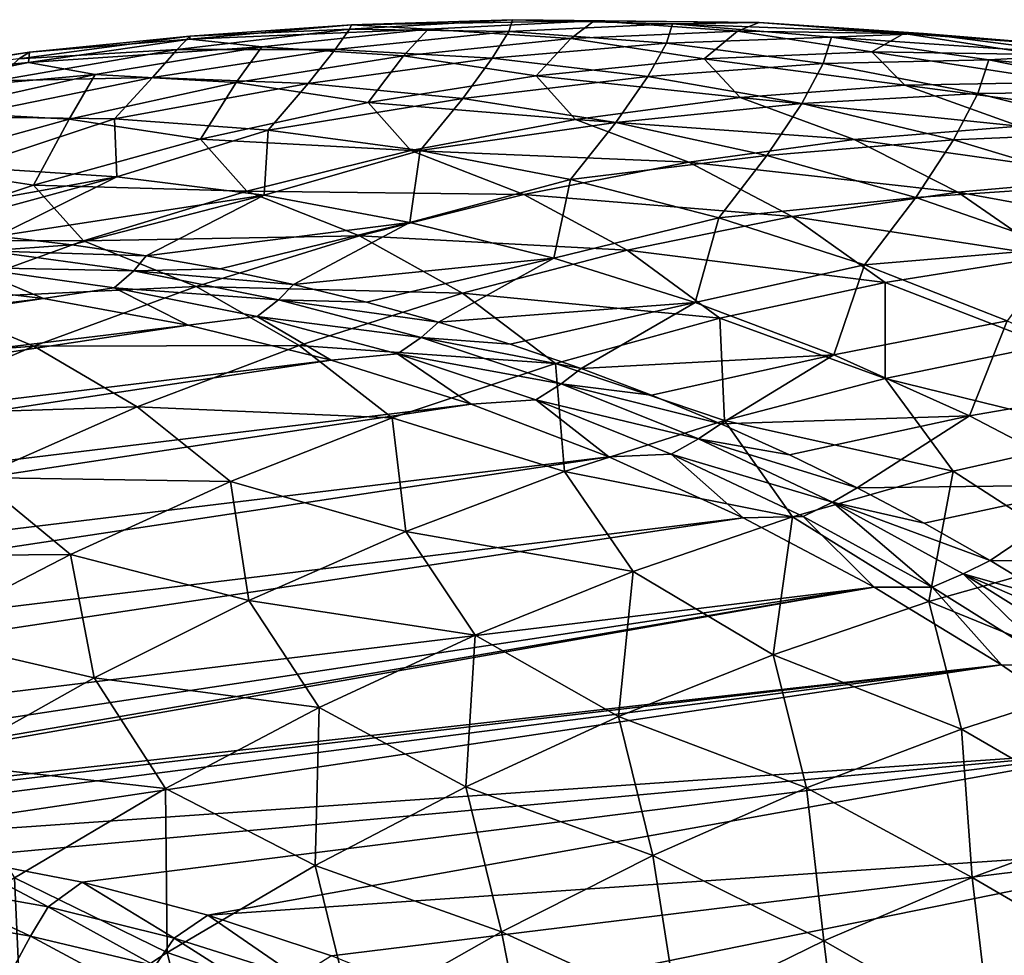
# Model space of a CAD drawing. Header units: metres. Extents: x -46 to 104, y -30 to 30.
# Tile 666 of 681: x 86.59 to 90.47, y 14.94 to 18.63. Entities that reach past the tile are written whole.
import ezdxf

# ---------------------------------------------------------------- set-up
doc = ezdxf.new("R2010")
doc.units = ezdxf.units.M
doc.layers.add('solid_26_000_502_XXX', color=7, linetype='CONTINUOUS')

msp = doc.modelspace()

# ---------------------------------------------------------------- linework, layer by layer
at = {"layer": 'solid_26_000_502_XXX'}
for points in [[(87.25618, 18.56216, 287.676331), (87.257065, 18.551067, 288.754547), (87.89389, 18.607315, 288.311218)], [(87.886765, 18.589348, 287.23175), (87.25618, 18.56216, 287.676331), (87.89389, 18.607315, 288.311218)], [(87.89389, 18.607315, 288.311218), (87.257065, 18.551067, 288.754547), (88.196358, 18.590353, 289.181732)], [(87.886765, 18.589348, 287.23175), (87.89389, 18.607315, 288.311218), (88.528847, 18.627243, 287.862122)], [(88.514366, 18.580343, 286.782257), (87.886765, 18.589348, 287.23175), (88.528847, 18.627243, 287.862122)], [(88.528847, 18.627243, 287.862122), (87.89389, 18.607315, 288.311218), (88.851151, 18.622549, 288.720886)], [(87.89389, 18.607315, 288.311218), (88.196358, 18.590353, 289.181732), (88.851151, 18.622549, 288.720886)], [(88.851151, 18.622549, 288.720886), (88.196358, 18.590353, 289.181732), (88.759216, 18.552425, 289.868866)], [(88.514366, 18.580343, 286.782257), (88.528847, 18.627243, 287.862122), (89.160507, 18.610807, 287.408264)], [(89.137566, 18.535164, 286.328827), (88.514366, 18.580343, 286.782257), (89.160507, 18.610807, 287.408264)], [(88.528847, 18.627243, 287.862122), (88.851151, 18.622549, 288.720886), (89.502945, 18.616486, 288.2547)], [(89.160507, 18.610807, 287.408264), (88.528847, 18.627243, 287.862122), (89.502945, 18.616486, 288.2547)], [(88.851151, 18.622549, 288.720886), (88.759216, 18.552425, 289.868866), (89.417473, 18.581678, 289.404968)], [(89.502945, 18.616486, 288.2547), (88.851151, 18.622549, 288.720886), (89.417473, 18.581678, 289.404968)], [(89.137566, 18.535164, 286.328827), (89.160507, 18.610807, 287.408264), (89.787476, 18.558043, 286.950653)], [(89.160507, 18.610807, 287.408264), (89.502945, 18.616486, 288.2547), (90.150192, 18.572176, 287.784271)], [(89.787476, 18.558043, 286.950653), (89.160507, 18.610807, 287.408264), (90.150192, 18.572176, 287.784271)], [(89.502945, 18.616486, 288.2547), (89.417473, 18.581678, 289.404968), (90.072578, 18.57247, 288.935791)], [(90.150192, 18.572176, 287.784271), (89.502945, 18.616486, 288.2547), (90.072578, 18.57247, 288.935791)], [(87.207268, 18.509594, 286.630676), (87.25618, 18.56216, 287.676331), (87.886765, 18.589348, 287.23175)], [(87.830452, 18.510315, 286.186218), (87.207268, 18.509594, 286.630676), (87.886765, 18.589348, 287.23175)], [(87.257065, 18.551067, 288.754547), (87.540077, 18.51997, 289.6362), (88.196358, 18.590353, 289.181732)], [(88.196358, 18.590353, 289.181732), (87.540077, 18.51997, 289.6362), (88.099342, 18.484776, 290.326447)], [(87.830452, 18.510315, 286.186218), (87.886765, 18.589348, 287.23175), (88.514366, 18.580343, 286.782257)], [(88.449631, 18.474989, 285.737579), (87.830452, 18.510315, 286.186218), (88.514366, 18.580343, 286.782257)], [(88.196358, 18.590353, 289.181732), (88.099342, 18.484776, 290.326447), (88.759216, 18.552425, 289.868866)], [(88.449631, 18.474989, 285.737579), (88.514366, 18.580343, 286.782257), (89.137566, 18.535164, 286.328827)], [(89.417473, 18.581678, 289.404968), (88.759216, 18.552425, 289.868866), (89.285927, 18.472534, 290.577911)], [(89.417473, 18.581678, 289.404968), (89.285927, 18.472534, 290.577911), (89.94706, 18.500917, 290.111786)], [(90.072578, 18.57247, 288.935791), (89.417473, 18.581678, 289.404968), (89.94706, 18.500917, 290.111786)], [(89.787476, 18.558043, 286.950653), (90.150192, 18.572176, 287.784271), (90.791405, 18.489723, 287.31073)], [(90.072578, 18.57247, 288.935791), (89.94706, 18.500917, 290.111786), (90.60498, 18.490627, 289.640411)], [(90.723, 18.524818, 288.462463), (90.072578, 18.57247, 288.935791), (90.60498, 18.490627, 289.640411)], [(90.150192, 18.572176, 287.784271), (90.072578, 18.57247, 288.935791), (90.723, 18.524818, 288.462463)], [(90.791405, 18.489723, 287.31073), (90.150192, 18.572176, 287.784271), (90.723, 18.524818, 288.462463)], [(86.581497, 18.472828, 287.069946), (86.624031, 18.49884, 288.11496), (87.25618, 18.56216, 287.676331)], [(87.207268, 18.509594, 286.630676), (86.581497, 18.472828, 287.069946), (87.25618, 18.56216, 287.676331)], [(87.257065, 18.551067, 288.754547), (86.619804, 18.458624, 289.191132), (87.540077, 18.51997, 289.6362)], [(86.624031, 18.49884, 288.11496), (86.619804, 18.458624, 289.191132), (87.257065, 18.551067, 288.754547)], [(87.25618, 18.56216, 287.676331), (86.624031, 18.49884, 288.11496), (87.257065, 18.551067, 288.754547)], [(88.759216, 18.552425, 289.868866), (88.099342, 18.484776, 290.326447), (88.623131, 18.405546, 291.037689)], [(89.063393, 18.403698, 285.285797), (88.449631, 18.474989, 285.737579), (89.137566, 18.535164, 286.328827)], [(88.759216, 18.552425, 289.868866), (88.623131, 18.405546, 291.037689), (89.285927, 18.472534, 290.577911)], [(89.063393, 18.403698, 285.285797), (89.137566, 18.535164, 286.328827), (89.754959, 18.453915, 285.872498)], [(89.754959, 18.453915, 285.872498), (89.137566, 18.535164, 286.328827), (89.787476, 18.558043, 286.950653)], [(89.754959, 18.453915, 285.872498), (89.787476, 18.558043, 286.950653), (90.408333, 18.469069, 286.490356)], [(90.408333, 18.469069, 286.490356), (89.787476, 18.558043, 286.950653), (90.791405, 18.489723, 287.31073)], [(85.954552, 18.400103, 287.503021), (85.991745, 18.39953, 288.546661), (86.624031, 18.49884, 288.11496)], [(86.581497, 18.472828, 287.069946), (85.954552, 18.400103, 287.503021), (86.624031, 18.49884, 288.11496)], [(86.624031, 18.49884, 288.11496), (85.991745, 18.39953, 288.546661), (86.619804, 18.458624, 289.191132)], [(86.490639, 18.386148, 286.060364), (86.581497, 18.472828, 287.069946), (87.207268, 18.509594, 286.630676)], [(87.109047, 18.399004, 285.621704), (86.490639, 18.386148, 286.060364), (87.207268, 18.509594, 286.630676)], [(86.619804, 18.458624, 289.191132), (86.88385, 18.411566, 290.083221), (87.540077, 18.51997, 289.6362)], [(87.540077, 18.51997, 289.6362), (86.88385, 18.411566, 290.083221), (87.439407, 18.378891, 290.776581)], [(87.109047, 18.399004, 285.621704), (87.207268, 18.509594, 286.630676), (87.830452, 18.510315, 286.186218)], [(87.72393, 18.375912, 285.178528), (87.109047, 18.399004, 285.621704), (87.830452, 18.510315, 286.186218)], [(87.540077, 18.51997, 289.6362), (87.439407, 18.378891, 290.776581), (88.099342, 18.484776, 290.326447)], [(87.72393, 18.375912, 285.178528), (87.830452, 18.510315, 286.186218), (88.449631, 18.474989, 285.737579)], [(89.94706, 18.500917, 290.111786), (89.285927, 18.472534, 290.577911), (90.077454, 18.369276, 291.095612)], [(89.94706, 18.500917, 290.111786), (90.077454, 18.369276, 291.095612), (90.724609, 18.381346, 290.636261)], [(90.60498, 18.490627, 289.640411), (89.94706, 18.500917, 290.111786), (90.724609, 18.381346, 290.636261)], [(90.408333, 18.469069, 286.490356), (90.791405, 18.489723, 287.31073), (91.425064, 18.36932, 286.835144)], [(86.619804, 18.458624, 289.191132), (85.983536, 18.330194, 289.619995), (86.88385, 18.411566, 290.083221)], [(85.991745, 18.39953, 288.546661), (85.983536, 18.330194, 289.619995), (86.619804, 18.458624, 289.191132)], [(88.099342, 18.484776, 290.326447), (87.439407, 18.378891, 290.776581), (87.960236, 18.300108, 291.490051)], [(88.33387, 18.316923, 284.731842), (87.72393, 18.375912, 285.178528), (88.449631, 18.474989, 285.737579)], [(88.099342, 18.484776, 290.326447), (87.960236, 18.300108, 291.490051), (88.623131, 18.405546, 291.037689)], [(88.33387, 18.316923, 284.731842), (88.449631, 18.474989, 285.737579), (89.063393, 18.403698, 285.285797)], [(89.285927, 18.472534, 290.577911), (88.623131, 18.405546, 291.037689), (89.42807, 18.320093, 291.549316)], [(89.670349, 18.296604, 284.831879), (89.063393, 18.403698, 285.285797), (89.754959, 18.453915, 285.872498)], [(89.285927, 18.472534, 290.577911), (89.42807, 18.320093, 291.549316), (90.077454, 18.369276, 291.095612)], [(89.670349, 18.296604, 284.831879), (89.754959, 18.453915, 285.872498), (90.365166, 18.336779, 285.414307)], [(90.365166, 18.336779, 285.414307), (89.754959, 18.453915, 285.872498), (90.408333, 18.469069, 286.490356)], [(90.365166, 18.336779, 285.414307), (90.408333, 18.469069, 286.490356), (91.02169, 18.344084, 286.028381)], [(91.02169, 18.344084, 286.028381), (90.408333, 18.469069, 286.490356), (91.425064, 18.36932, 286.835144)], [(85.983536, 18.330194, 289.619995), (86.229218, 18.265396, 290.521698), (86.88385, 18.411566, 290.083221)], [(86.88385, 18.411566, 290.083221), (86.229218, 18.265396, 290.521698), (86.780937, 18.235016, 291.218262)], [(86.88385, 18.411566, 290.083221), (86.780937, 18.235016, 291.218262), (87.439407, 18.378891, 290.776581)], [(86.348846, 18.24411, 285.091248), (86.490639, 18.386148, 286.060364), (87.109047, 18.399004, 285.621704)], [(86.959213, 18.235857, 284.654175), (86.348846, 18.24411, 285.091248), (87.109047, 18.399004, 285.621704)], [(87.439407, 18.378891, 290.776581), (86.780937, 18.235016, 291.218262), (87.298775, 18.156467, 291.933899)], [(86.959213, 18.235857, 284.654175), (87.109047, 18.399004, 285.621704), (87.72393, 18.375912, 285.178528)], [(87.565231, 18.19173, 284.213226), (86.959213, 18.235857, 284.654175), (87.72393, 18.375912, 285.178528)], [(87.439407, 18.378891, 290.776581), (87.298775, 18.156467, 291.933899), (87.960236, 18.300108, 291.490051)], [(87.565231, 18.19173, 284.213226), (87.72393, 18.375912, 285.178528), (88.33387, 18.316923, 284.731842)], [(88.623131, 18.405546, 291.037689), (87.960236, 18.300108, 291.490051), (88.777908, 18.233906, 291.996307)], [(88.937477, 18.222174, 284.282715), (88.33387, 18.316923, 284.731842), (89.063393, 18.403698, 285.285797)], [(88.623131, 18.405546, 291.037689), (88.777908, 18.233906, 291.996307), (89.42807, 18.320093, 291.549316)], [(88.937477, 18.222174, 284.282715), (89.063393, 18.403698, 285.285797), (89.670349, 18.296604, 284.831879)], [(90.724609, 18.381346, 290.636261), (90.077454, 18.369276, 291.095612), (91.177155, 18.222881, 291.38501)], [(90.077454, 18.369276, 291.095612), (89.42807, 18.320093, 291.549316), (90.528206, 18.207605, 291.845001)], [(90.269104, 18.15395, 284.376862), (89.670349, 18.296604, 284.831879), (90.365166, 18.336779, 285.414307)], [(90.077454, 18.369276, 291.095612), (90.528206, 18.207605, 291.845001), (91.177155, 18.222881, 291.38501)], [(90.269104, 18.15395, 284.376862), (90.365166, 18.336779, 285.414307), (90.966797, 18.184017, 284.955261)], [(90.966797, 18.184017, 284.955261), (90.365166, 18.336779, 285.414307), (91.02169, 18.344084, 286.028381)], [(87.960236, 18.300108, 291.490051), (87.298775, 18.156467, 291.933899), (88.128448, 18.110907, 292.435638)], [(88.165466, 18.111834, 283.769409), (87.565231, 18.19173, 284.213226), (88.33387, 18.316923, 284.731842)], [(87.960236, 18.300108, 291.490051), (88.128448, 18.110907, 292.435638), (88.777908, 18.233906, 291.996307)], [(88.165466, 18.111834, 283.769409), (88.33387, 18.316923, 284.731842), (88.937477, 18.222174, 284.282715)], [(89.42807, 18.320093, 291.549316), (88.777908, 18.233906, 291.996307), (89.877136, 18.154997, 292.299225)], [(89.533348, 18.091883, 283.832184), (88.937477, 18.222174, 284.282715), (89.670349, 18.296604, 284.831879)], [(89.42807, 18.320093, 291.549316), (89.877136, 18.154997, 292.299225), (90.528206, 18.207605, 291.845001)], [(89.533348, 18.091883, 283.832184), (89.670349, 18.296604, 284.831879), (90.269104, 18.15395, 284.376862)], [(86.229218, 18.265396, 290.521698), (86.125473, 18.053486, 291.650452), (86.780937, 18.235016, 291.218262)], [(86.780937, 18.235016, 291.218262), (86.125473, 18.053486, 291.650452), (86.640305, 17.974962, 292.368225)], [(86.381447, 18.046177, 284.003754), (86.348846, 18.24411, 285.091248), (86.959213, 18.235857, 284.654175)], [(86.96846, 18.007502, 283.577423), (86.381447, 18.046177, 284.003754), (86.959213, 18.235857, 284.654175)], [(86.780937, 18.235016, 291.218262), (86.640305, 17.974962, 292.368225), (87.298775, 18.156467, 291.933899)], [(86.96846, 18.007502, 283.577423), (86.959213, 18.235857, 284.654175), (87.565231, 18.19173, 284.213226)], [(88.777908, 18.233906, 291.996307), (88.128448, 18.110907, 292.435638), (89.225426, 18.065178, 292.746643)], [(88.758522, 17.996357, 283.323761), (88.165466, 18.111834, 283.769409), (88.937477, 18.222174, 284.282715)], [(88.758522, 17.996357, 283.323761), (88.937477, 18.222174, 284.282715), (89.533348, 18.091883, 283.832184)], [(88.777908, 18.233906, 291.996307), (89.225426, 18.065178, 292.746643), (89.877136, 18.154997, 292.299225)], [(87.55011, 17.934593, 283.148224), (86.96846, 18.007502, 283.577423), (87.565231, 18.19173, 284.213226)], [(87.55011, 17.934593, 283.148224), (87.565231, 18.19173, 284.213226), (88.165466, 18.111834, 283.769409)], [(90.528206, 18.207605, 291.845001), (89.877136, 18.154997, 292.299225), (90.938004, 18.004959, 292.613434)], [(90.858307, 17.976061, 283.921783), (90.269104, 18.15395, 284.376862), (90.966797, 18.184017, 284.955261)], [(87.298775, 18.156467, 291.933899), (86.640305, 17.974962, 292.368225), (87.481125, 17.951374, 292.866333)], [(87.298775, 18.156467, 291.933899), (87.481125, 17.951374, 292.866333), (88.128448, 18.110907, 292.435638)], [(89.877136, 18.154997, 292.299225), (89.225426, 18.065178, 292.746643), (90.285812, 17.946753, 293.067352)], [(90.12011, 17.926352, 283.381256), (89.533348, 18.091883, 283.832184), (90.269104, 18.15395, 284.376862)], [(89.877136, 18.154997, 292.299225), (90.285812, 17.946753, 293.067352), (90.938004, 18.004959, 292.613434)], [(90.12011, 17.926352, 283.381256), (90.269104, 18.15395, 284.376862), (90.858307, 17.976061, 283.921783)], [(88.128448, 18.110907, 292.435638), (87.481125, 17.951374, 292.866333), (88.574554, 17.938349, 293.186218)], [(88.125069, 17.82762, 282.717163), (87.55011, 17.934593, 283.148224), (88.165466, 18.111834, 283.769409)], [(88.125069, 17.82762, 282.717163), (88.165466, 18.111834, 283.769409), (88.758522, 17.996357, 283.323761)], [(88.128448, 18.110907, 292.435638), (88.574554, 17.938349, 293.186218), (89.225426, 18.065178, 292.746643)], [(89.225426, 18.065178, 292.746643), (88.574554, 17.938349, 293.186218), (89.633202, 17.851118, 293.514282)], [(89.343002, 17.845566, 282.87735), (88.758522, 17.996357, 283.323761), (89.533348, 18.091883, 283.832184)], [(89.225426, 18.065178, 292.746643), (89.633202, 17.851118, 293.514282), (90.285812, 17.946753, 293.067352)], [(89.343002, 17.845566, 282.87735), (89.533348, 18.091883, 283.832184), (90.12011, 17.926352, 283.381256)], [(85.902901, 17.814896, 283.294403), (86.381447, 18.046177, 284.003754), (86.96846, 18.007502, 283.577423)], [(86.125473, 18.053486, 291.650452), (85.986366, 17.756016, 292.792023), (86.640305, 17.974962, 292.368225)], [(86.200462, 17.798685, 283.078949), (85.902901, 17.814896, 283.294403), (86.96846, 18.007502, 283.577423)], [(86.496773, 17.773479, 282.86264), (86.200462, 17.798685, 283.078949), (86.96846, 18.007502, 283.577423)], [(86.496773, 17.773479, 282.86264), (86.96846, 18.007502, 283.577423), (87.55011, 17.934593, 283.148224)], [(88.692017, 17.686825, 282.285187), (88.125069, 17.82762, 282.717163), (88.758522, 17.996357, 283.323761)], [(88.692017, 17.686825, 282.285187), (88.758522, 17.996357, 283.323761), (89.343002, 17.845566, 282.87735)], [(90.938004, 18.004959, 292.613434), (90.285812, 17.946753, 293.067352), (91.304588, 17.760683, 293.400208)], [(86.640305, 17.974962, 292.368225), (85.986366, 17.756016, 292.792023), (86.83741, 17.755665, 293.287354)], [(86.640305, 17.974962, 292.368225), (86.83741, 17.755665, 293.287354), (87.481125, 17.951374, 292.866333)], [(87.481125, 17.951374, 292.866333), (86.83741, 17.755665, 293.287354), (87.92598, 17.774799, 293.617004)], [(87.481125, 17.951374, 292.866333), (87.92598, 17.774799, 293.617004), (88.574554, 17.938349, 293.186218)], [(90.285812, 17.946753, 293.067352), (89.633202, 17.851118, 293.514282), (90.65181, 17.694565, 293.853027)], [(90.696411, 17.725962, 282.931), (90.12011, 17.926352, 283.381256), (90.858307, 17.976061, 283.921783)], [(90.285812, 17.946753, 293.067352), (90.65181, 17.694565, 293.853027), (91.304588, 17.760683, 293.400208)], [(86.791649, 17.73929, 282.645599), (86.496773, 17.773479, 282.86264), (87.55011, 17.934593, 283.148224)], [(87.0849, 17.696142, 282.427948), (86.791649, 17.73929, 282.645599), (87.55011, 17.934593, 283.148224)], [(87.0849, 17.696142, 282.427948), (87.55011, 17.934593, 283.148224), (88.125069, 17.82762, 282.717163)], [(88.574554, 17.938349, 293.186218), (87.92598, 17.774799, 293.617004), (88.981659, 17.718277, 293.953186)], [(88.574554, 17.938349, 293.186218), (88.981659, 17.718277, 293.953186), (89.633202, 17.851118, 293.514282)], [(89.917534, 17.659819, 282.431183), (89.343002, 17.845566, 282.87735), (90.12011, 17.926352, 283.381256)], [(89.917534, 17.659819, 282.431183), (90.12011, 17.926352, 283.381256), (90.696411, 17.725962, 282.931)], [(87.376358, 17.64406, 282.209869), (87.0849, 17.696142, 282.427948), (88.125069, 17.82762, 282.717163)], [(87.66584, 17.583076, 281.991425), (87.376358, 17.64406, 282.209869), (88.125069, 17.82762, 282.717163)], [(87.66584, 17.583076, 281.991425), (88.125069, 17.82762, 282.717163), (88.692017, 17.686825, 282.285187)], [(89.249657, 17.512533, 281.853333), (88.692017, 17.686825, 282.285187), (89.343002, 17.845566, 282.87735)], [(89.633202, 17.851118, 293.514282), (88.981659, 17.718277, 293.953186), (89.998924, 17.590797, 294.298553)], [(89.249657, 17.512533, 281.853333), (89.343002, 17.845566, 282.87735), (89.917534, 17.659819, 282.431183)], [(89.633202, 17.851118, 293.514282), (89.998924, 17.590797, 294.298553), (90.65181, 17.694565, 293.853027)], [(85.986366, 17.756016, 292.792023), (86.19873, 17.52422, 293.697815), (86.83741, 17.755665, 293.287354)], [(86.83741, 17.755665, 293.287354), (86.19873, 17.52422, 293.697815), (87.281174, 17.5749, 294.037994)], [(86.456947, 17.715485, 282.69519), (86.496773, 17.773479, 282.86264), (86.791649, 17.73929, 282.645599)], [(86.83741, 17.755665, 293.287354), (87.281174, 17.5749, 294.037994), (87.92598, 17.774799, 293.617004)], [(87.92598, 17.774799, 293.617004), (87.281174, 17.5749, 294.037994), (88.332672, 17.548532, 294.383026)], [(87.92598, 17.774799, 293.617004), (88.332672, 17.548532, 294.383026), (88.981659, 17.718277, 293.953186)], [(86.388824, 17.649866, 282.552826), (86.456947, 17.715485, 282.69519), (87.035172, 17.636122, 282.267151)], [(86.456947, 17.715485, 282.69519), (86.791649, 17.73929, 282.645599), (87.0849, 17.696142, 282.427948)], [(87.035172, 17.636122, 282.267151), (86.456947, 17.715485, 282.69519), (87.0849, 17.696142, 282.427948)], [(88.981659, 17.718277, 293.953186), (88.332672, 17.548532, 294.383026), (89.34745, 17.449617, 294.735779)], [(88.981659, 17.718277, 293.953186), (89.34745, 17.449617, 294.735779), (89.998924, 17.590797, 294.298553)], [(90.480789, 17.439548, 281.986359), (89.917534, 17.659819, 282.431183), (90.696411, 17.725962, 282.931)], [(87.035172, 17.636122, 282.267151), (87.0849, 17.696142, 282.427948), (87.376358, 17.64406, 282.209869)], [(87.953163, 17.513229, 281.772797), (87.66584, 17.583076, 281.991425), (88.692017, 17.686825, 282.285187)], [(88.238152, 17.434561, 281.554138), (87.953163, 17.513229, 281.772797), (88.692017, 17.686825, 282.285187)], [(88.238152, 17.434561, 281.554138), (88.692017, 17.686825, 282.285187), (89.249657, 17.512533, 281.853333)], [(90.65181, 17.694565, 293.853027), (89.998924, 17.590797, 294.298553), (90.637306, 17.343121, 294.884247)], [(86.388824, 17.649866, 282.552826), (86.67952, 17.527084, 282.151093), (86.101807, 17.596304, 282.576752)], [(86.958717, 17.570086, 282.130676), (86.388824, 17.649866, 282.552826), (87.035172, 17.636122, 282.267151)], [(86.958717, 17.570086, 282.130676), (86.67952, 17.527084, 282.151093), (86.388824, 17.649866, 282.552826)], [(86.958717, 17.570086, 282.130676), (87.035172, 17.636122, 282.267151), (87.60627, 17.521996, 281.837463)], [(87.035172, 17.636122, 282.267151), (87.376358, 17.64406, 282.209869), (87.66584, 17.583076, 281.991425)], [(87.60627, 17.521996, 281.837463), (87.035172, 17.636122, 282.267151), (87.66584, 17.583076, 281.991425)], [(89.796707, 17.305141, 281.422577), (89.249657, 17.512533, 281.853333), (89.917534, 17.659819, 282.431183)], [(89.796707, 17.305141, 281.422577), (89.917534, 17.659819, 282.431183), (90.480789, 17.439548, 281.986359)], [(81.407028, 16.887779, 285.787811), (86.101807, 17.596304, 282.576752), (86.67952, 17.527084, 282.151093)], [(86.19873, 17.52422, 293.697815), (86.641602, 17.339098, 294.448273), (87.281174, 17.5749, 294.037994)], [(87.281174, 17.5749, 294.037994), (86.641602, 17.339098, 294.448273), (87.687729, 17.342272, 294.802887)], [(86.958717, 17.570086, 282.130676), (87.250626, 17.422838, 281.723297), (86.67952, 17.527084, 282.151093)], [(87.521584, 17.456308, 281.706909), (86.958717, 17.570086, 282.130676), (87.60627, 17.521996, 281.837463)], [(87.521584, 17.456308, 281.706909), (87.250626, 17.422838, 281.723297), (86.958717, 17.570086, 282.130676)], [(87.281174, 17.5749, 294.037994), (87.687729, 17.342272, 294.802887), (88.332672, 17.548532, 294.383026)], [(87.60627, 17.521996, 281.837463), (87.66584, 17.583076, 281.991425), (87.953163, 17.513229, 281.772797)], [(89.998924, 17.590797, 294.298553), (89.34745, 17.449617, 294.735779), (89.999931, 17.212723, 295.313507)], [(89.998924, 17.590797, 294.298553), (89.999931, 17.212723, 295.313507), (90.637306, 17.343121, 294.884247)], [(80.832909, 16.644703, 286.149963), (86.67952, 17.527084, 282.151093), (87.250626, 17.422838, 281.723297)], [(80.832909, 16.644703, 286.149963), (81.407028, 16.887779, 285.787811), (86.67952, 17.527084, 282.151093)], [(86.19873, 17.52422, 293.697815), (85.566544, 17.257557, 294.096802), (86.641602, 17.339098, 294.448273)], [(87.521584, 17.456308, 281.706909), (87.60627, 17.521996, 281.837463), (88.168869, 17.373377, 281.407074)], [(87.60627, 17.521996, 281.837463), (87.953163, 17.513229, 281.772797), (88.238152, 17.434561, 281.554138)], [(88.168869, 17.373377, 281.407074), (87.60627, 17.521996, 281.837463), (88.238152, 17.434561, 281.554138)], [(88.332672, 17.548532, 294.383026), (87.687729, 17.342272, 294.802887), (88.698883, 17.271351, 295.163666)], [(88.332672, 17.548532, 294.383026), (88.698883, 17.271351, 295.163666), (89.34745, 17.449617, 294.735779)], [(88.52063, 17.347118, 281.335541), (88.238152, 17.434561, 281.554138), (89.249657, 17.512533, 281.853333)], [(88.80043, 17.250957, 281.117157), (88.52063, 17.347118, 281.335541), (89.249657, 17.512533, 281.853333)], [(88.80043, 17.250957, 281.117157), (89.249657, 17.512533, 281.853333), (89.796707, 17.305141, 281.422577)], [(87.521584, 17.456308, 281.706909), (87.813652, 17.283823, 281.294495), (87.250626, 17.422838, 281.723297)], [(88.076096, 17.308805, 281.282501), (87.521584, 17.456308, 281.706909), (88.168869, 17.373377, 281.407074)], [(88.076096, 17.308805, 281.282501), (87.813652, 17.283823, 281.294495), (87.521584, 17.456308, 281.706909)], [(89.34745, 17.449617, 294.735779), (88.698883, 17.271351, 295.163666), (89.365059, 17.046501, 295.734009)], [(89.34745, 17.449617, 294.735779), (89.365059, 17.046501, 295.734009), (89.999931, 17.212723, 295.313507)], [(90.331924, 17.065125, 280.993896), (89.796707, 17.305141, 281.422577), (90.480789, 17.439548, 281.986359)], [(90.331924, 17.065125, 280.993896), (90.480789, 17.439548, 281.986359), (91.031425, 17.18527, 281.543884)], [(80.266113, 16.368679, 286.500458), (87.250626, 17.422838, 281.723297), (87.813652, 17.283823, 281.294495)], [(80.266113, 16.368679, 286.500458), (80.832909, 16.644703, 286.149963), (87.250626, 17.422838, 281.723297)], [(88.168869, 17.373377, 281.407074), (88.238152, 17.434561, 281.554138), (88.52063, 17.347118, 281.335541)], [(88.076096, 17.308805, 281.282501), (88.168869, 17.373377, 281.407074), (88.721611, 17.190624, 280.977051)], [(88.168869, 17.373377, 281.407074), (88.52063, 17.347118, 281.335541), (88.80043, 17.250957, 281.117157)], [(88.721611, 17.190624, 280.977051), (88.168869, 17.373377, 281.407074), (88.80043, 17.250957, 281.117157)], [(85.566544, 17.257557, 294.096802), (86.008705, 17.06793, 294.846863), (86.641602, 17.339098, 294.448273)], [(86.641602, 17.339098, 294.448273), (86.008705, 17.06793, 294.846863), (87.048286, 17.099966, 295.211792)], [(86.641602, 17.339098, 294.448273), (87.048286, 17.099966, 295.211792), (87.687729, 17.342272, 294.802887)], [(87.687729, 17.342272, 294.802887), (87.048286, 17.099966, 295.211792), (88.054726, 17.056414, 295.581268)], [(87.687729, 17.342272, 294.802887), (88.054726, 17.056414, 295.581268), (88.698883, 17.271351, 295.163666)], [(90.637306, 17.343121, 294.884247), (89.999931, 17.212723, 295.313507), (90.903664, 16.990421, 295.706238)], [(79.708519, 16.060617, 286.838104), (87.813652, 17.283823, 281.294495), (88.366821, 17.110479, 280.865997)], [(79.708519, 16.060617, 286.838104), (80.266113, 16.368679, 286.500458), (87.813652, 17.283823, 281.294495)], [(88.076096, 17.308805, 281.282501), (88.366821, 17.110479, 280.865997), (87.813652, 17.283823, 281.294495)], [(88.620934, 17.127928, 280.85849), (88.076096, 17.308805, 281.282501), (88.721611, 17.190624, 280.977051)], [(88.620934, 17.127928, 280.85849), (88.366821, 17.110479, 280.865997), (88.076096, 17.308805, 281.282501)], [(89.077377, 17.146139, 280.899109), (88.80043, 17.250957, 281.117157), (89.796707, 17.305141, 281.422577)], [(89.351295, 17.032724, 280.681549), (89.077377, 17.146139, 280.899109), (89.796707, 17.305141, 281.422577)], [(89.351295, 17.032724, 280.681549), (89.796707, 17.305141, 281.422577), (90.331924, 17.065125, 280.993896)], [(88.698883, 17.271351, 295.163666), (88.054726, 17.056414, 295.581268), (88.7341, 16.844831, 296.144775)], [(88.698883, 17.271351, 295.163666), (88.7341, 16.844831, 296.144775), (89.365059, 17.046501, 295.734009)], [(88.721611, 17.190624, 280.977051), (88.80043, 17.250957, 281.117157), (89.077377, 17.146139, 280.899109)], [(89.999931, 17.212723, 295.313507), (89.365059, 17.046501, 295.734009), (90.267334, 16.846395, 296.13208)], [(89.999931, 17.212723, 295.313507), (90.267334, 16.846395, 296.13208), (90.903664, 16.990421, 295.706238)], [(88.620934, 17.127928, 280.85849), (88.721611, 17.190624, 280.977051), (89.263161, 16.97418, 280.548431)], [(88.721611, 17.190624, 280.977051), (89.077377, 17.146139, 280.899109), (89.351295, 17.032724, 280.681549)], [(89.263161, 16.97418, 280.548431), (88.721611, 17.190624, 280.977051), (89.351295, 17.032724, 280.681549)], [(90.85408, 16.793034, 280.568237), (90.331924, 17.065125, 280.993896), (91.031425, 17.18527, 281.543884)], [(79.161232, 15.721135, 287.162292), (88.366821, 17.110479, 280.865997), (88.909355, 16.903065, 280.438446)], [(79.161232, 15.721135, 287.162292), (79.708519, 16.060617, 286.838104), (88.366821, 17.110479, 280.865997)], [(86.008705, 17.06793, 294.846863), (86.415825, 16.82217, 295.608765), (87.048286, 17.099966, 295.211792)], [(87.048286, 17.099966, 295.211792), (86.415825, 16.82217, 295.608765), (87.416481, 16.805302, 295.987579)], [(87.048286, 17.099966, 295.211792), (87.416481, 16.805302, 295.987579), (88.054726, 17.056414, 295.581268)], [(88.620934, 17.127928, 280.85849), (88.909355, 16.903065, 280.438446), (88.366821, 17.110479, 280.865997)], [(89.1548, 16.914104, 280.435883), (88.620934, 17.127928, 280.85849), (89.263161, 16.97418, 280.548431)], [(89.1548, 16.914104, 280.435883), (88.909355, 16.903065, 280.438446), (88.620934, 17.127928, 280.85849)], [(88.054726, 17.056414, 295.581268), (87.416481, 16.805302, 295.987579), (88.10849, 16.60817, 296.544891)], [(88.054726, 17.056414, 295.581268), (88.10849, 16.60817, 296.544891), (88.7341, 16.844831, 296.144775)], [(89.622025, 16.910784, 280.4646), (89.351295, 17.032724, 280.681549), (90.331924, 17.065125, 280.993896)], [(89.889389, 16.780394, 280.248413), (89.622025, 16.910784, 280.4646), (90.331924, 17.065125, 280.993896)], [(89.889389, 16.780394, 280.248413), (90.331924, 17.065125, 280.993896), (90.85408, 16.793034, 280.568237)], [(89.365059, 17.046501, 295.734009), (88.7341, 16.844831, 296.144775), (89.634079, 16.666327, 296.548706)], [(89.263161, 16.97418, 280.548431), (89.351295, 17.032724, 280.681549), (89.622025, 16.910784, 280.4646)], [(89.365059, 17.046501, 295.734009), (89.634079, 16.666327, 296.548706), (90.267334, 16.846395, 296.13208)], [(89.1548, 16.914104, 280.435883), (89.263161, 16.97418, 280.548431), (89.792221, 16.724564, 280.122284)], [(89.263161, 16.97418, 280.548431), (89.622025, 16.910784, 280.4646), (89.889389, 16.780394, 280.248413)], [(89.792221, 16.724564, 280.122284), (89.263161, 16.97418, 280.548431), (89.889389, 16.780394, 280.248413)], [(90.903664, 16.990421, 295.706238), (90.267334, 16.846395, 296.13208), (90.791855, 16.507784, 296.761841)], [(78.625404, 15.350945, 287.47229), (88.909355, 16.903065, 280.438446), (89.439659, 16.662167, 280.013092)], [(78.625404, 15.350945, 287.47229), (79.161232, 15.721135, 287.162292), (88.909355, 16.903065, 280.438446)], [(89.1548, 16.914104, 280.435883), (89.439659, 16.662167, 280.013092), (88.909355, 16.903065, 280.438446)], [(89.676445, 16.667839, 280.015656), (89.1548, 16.914104, 280.435883), (89.792221, 16.724564, 280.122284)], [(89.676445, 16.667839, 280.015656), (89.439659, 16.662167, 280.013092), (89.1548, 16.914104, 280.435883)], [(86.415825, 16.82217, 295.608765), (85.791771, 16.509516, 295.99295), (86.785614, 16.518595, 296.381683)], [(86.415825, 16.82217, 295.608765), (86.785614, 16.518595, 296.381683), (87.416481, 16.805302, 295.987579)], [(88.7341, 16.844831, 296.144775), (88.10849, 16.60817, 296.544891), (89.005356, 16.450628, 296.955139)], [(88.7341, 16.844831, 296.144775), (89.005356, 16.450628, 296.955139), (89.634079, 16.666327, 296.548706)], [(90.267334, 16.846395, 296.13208), (89.634079, 16.666327, 296.548706), (90.172363, 16.332558, 297.169617)], [(90.267334, 16.846395, 296.13208), (90.172363, 16.332558, 297.169617), (90.791855, 16.507784, 296.761841)], [(87.416481, 16.805302, 295.987579), (86.785614, 16.518595, 296.381683), (87.489616, 16.337044, 296.933502)], [(87.416481, 16.805302, 295.987579), (87.489616, 16.337044, 296.933502), (88.10849, 16.60817, 296.544891)], [(89.792221, 16.724564, 280.122284), (89.889389, 16.780394, 280.248413), (90.153229, 16.641634, 280.033081)], [(90.153229, 16.641634, 280.033081), (89.889389, 16.780394, 280.248413), (90.85408, 16.793034, 280.568237)], [(90.413376, 16.494589, 279.818787), (90.153229, 16.641634, 280.033081), (90.85408, 16.793034, 280.568237)], [(90.413376, 16.494589, 279.818787), (90.85408, 16.793034, 280.568237), (91.361969, 16.489491, 280.146637)], [(90.184624, 16.389719, 279.598816), (89.676445, 16.667839, 280.015656), (89.792221, 16.724564, 280.122284)], [(90.184624, 16.389719, 279.598816), (89.792221, 16.724564, 280.122284), (90.30751, 16.442379, 279.699554)], [(89.792221, 16.724564, 280.122284), (90.153229, 16.641634, 280.033081), (90.413376, 16.494589, 279.818787)], [(90.30751, 16.442379, 279.699554), (89.792221, 16.724564, 280.122284), (90.413376, 16.494589, 279.818787)], [(89.634079, 16.666327, 296.548706), (89.005356, 16.450628, 296.955139), (89.557213, 16.122774, 297.567535)], [(89.676445, 16.667839, 280.015656), (89.956116, 16.388533, 279.591248), (89.439659, 16.662167, 280.013092)], [(89.634079, 16.666327, 296.548706), (89.557213, 16.122774, 297.567535), (90.172363, 16.332558, 297.169617)], [(90.184624, 16.389719, 279.598816), (89.956116, 16.388533, 279.591248), (89.676445, 16.667839, 280.015656)], [(78.102783, 14.951252, 287.76712), (89.439659, 16.662167, 280.013092), (89.956116, 16.388533, 279.591248)], [(78.102783, 14.951252, 287.76712), (78.625404, 15.350945, 287.47229), (89.439659, 16.662167, 280.013092)], [(88.10849, 16.60817, 296.544891), (87.489616, 16.337044, 296.933502), (88.382607, 16.199793, 297.350464)], [(88.10849, 16.60817, 296.544891), (88.382607, 16.199793, 297.350464), (89.005356, 16.450628, 296.955139)], [(85.791771, 16.509516, 295.99295), (86.163582, 16.196957, 296.762665), (86.785614, 16.518595, 296.381683)], [(86.785614, 16.518595, 296.381683), (86.163582, 16.196957, 296.762665), (86.878891, 16.032064, 297.309662)], [(86.785614, 16.518595, 296.381683), (86.878891, 16.032064, 297.309662), (87.489616, 16.337044, 296.933502)], [(90.791855, 16.507784, 296.761841), (90.172363, 16.332558, 297.169617), (90.918915, 16.027075, 297.634583)], [(90.30751, 16.442379, 279.699554), (90.413376, 16.494589, 279.818787), (90.669685, 16.33935, 279.605621)], [(90.669685, 16.33935, 279.605621), (90.413376, 16.494589, 279.818787), (91.361969, 16.489491, 280.146637)], [(89.005356, 16.450628, 296.955139), (88.382607, 16.199793, 297.350464), (88.9478, 15.878906, 297.954681)], [(89.005356, 16.450628, 296.955139), (88.9478, 15.878906, 297.954681), (89.557213, 16.122774, 297.567535)], [(90.678131, 16.080402, 279.186371), (90.184624, 16.389719, 279.598816), (90.30751, 16.442379, 279.699554)], [(90.678131, 16.080402, 279.186371), (90.30751, 16.442379, 279.699554), (90.807793, 16.128305, 279.281342)], [(90.30751, 16.442379, 279.699554), (90.669685, 16.33935, 279.605621), (90.921982, 16.176014, 279.393738)], [(90.807793, 16.128305, 279.281342), (90.30751, 16.442379, 279.699554), (90.921982, 16.176014, 279.393738)], [(77.594368, 14.522827, 288.046204), (89.956116, 16.388533, 279.591248), (83.738213, 15.323626, 283.819366)], [(77.594368, 14.522827, 288.046204), (78.102783, 14.951252, 287.76712), (89.956116, 16.388533, 279.591248)], [(89.956116, 16.388533, 279.591248), (84.26075, 15.388673, 283.459259), (83.738213, 15.323626, 283.819366)], [(89.956116, 16.388533, 279.591248), (90.458107, 16.082502, 279.17337), (84.26075, 15.388673, 283.459259)], [(90.184624, 16.389719, 279.598816), (90.458107, 16.082502, 279.17337), (89.956116, 16.388533, 279.591248)], [(90.678131, 16.080402, 279.186371), (90.458107, 16.082502, 279.17337), (90.184624, 16.389719, 279.598816)], [(87.489616, 16.337044, 296.933502), (86.878891, 16.032064, 297.309662), (87.767265, 15.914398, 297.733765)], [(87.489616, 16.337044, 296.933502), (87.767265, 15.914398, 297.733765), (88.382607, 16.199793, 297.350464)], [(90.172363, 16.332558, 297.169617), (89.557213, 16.122774, 297.567535), (90.301094, 15.829633, 298.036804)], [(90.172363, 16.332558, 297.169617), (90.301094, 15.829633, 298.036804), (90.918915, 16.027075, 297.634583)], [(86.163582, 16.196957, 296.762665), (86.277672, 15.69392, 297.672577), (86.878891, 16.032064, 297.309662)], [(88.382607, 16.199793, 297.350464), (87.767265, 15.914398, 297.733765), (88.345505, 15.601503, 298.330231)], [(88.382607, 16.199793, 297.350464), (88.345505, 15.601503, 298.330231), (88.9478, 15.878906, 297.954681)], [(89.557213, 16.122774, 297.567535), (88.9478, 15.878906, 297.954681), (89.688614, 15.597277, 298.428406)], [(89.557213, 16.122774, 297.567535), (89.688614, 15.597277, 298.428406), (90.301094, 15.829633, 298.036804)], [(90.458107, 16.082502, 279.17337), (84.782349, 15.421208, 283.093506), (84.26075, 15.388673, 283.459259)], [(90.458107, 16.082502, 279.17337), (85.301636, 15.421147, 282.723022), (84.782349, 15.421208, 283.093506)], [(90.458107, 16.082502, 279.17337), (85.817261, 15.388486, 282.348785), (85.301636, 15.421147, 282.723022)], [(90.458107, 16.082502, 279.17337), (90.943985, 15.745043, 278.760834), (85.817261, 15.388486, 282.348785)], [(90.678131, 16.080402, 279.186371), (90.943985, 15.745043, 278.760834), (90.458107, 16.082502, 279.17337)], [(86.878891, 16.032064, 297.309662), (86.277672, 15.69392, 297.672577), (87.160736, 15.5951, 298.104126)], [(86.878891, 16.032064, 297.309662), (87.160736, 15.5951, 298.104126), (87.767265, 15.914398, 297.733765)], [(90.918915, 16.027075, 297.634583), (90.301094, 15.829633, 298.036804), (90.934212, 15.461852, 298.555603)], [(87.767265, 15.914398, 297.733765), (87.160736, 15.5951, 298.104126), (87.751678, 15.291193, 298.693298)], [(87.767265, 15.914398, 297.733765), (87.751678, 15.291193, 298.693298), (88.345505, 15.601503, 298.330231)], [(88.9478, 15.878906, 297.954681), (88.345505, 15.601503, 298.330231), (89.082909, 15.330549, 298.808472)], [(88.9478, 15.878906, 297.954681), (89.082909, 15.330549, 298.808472), (89.688614, 15.597277, 298.428406)], [(90.301094, 15.829633, 298.036804), (89.688614, 15.597277, 298.428406), (90.342979, 15.244394, 298.934937)], [(90.301094, 15.829633, 298.036804), (90.342979, 15.244394, 298.934937), (90.934212, 15.461852, 298.555603)], [(90.943985, 15.745043, 278.760834), (86.327858, 15.323301, 281.971771), (85.817261, 15.388486, 282.348785)], [(90.943985, 15.745043, 278.760834), (86.831993, 15.225769, 281.593079), (86.327858, 15.323301, 281.971771)], [(90.943985, 15.745043, 278.760834), (87.328217, 15.096183, 281.213745), (86.831993, 15.225769, 281.593079)], [(90.943985, 15.745043, 278.760834), (91.412376, 15.377139, 278.354858), (87.328217, 15.096183, 281.213745)], [(86.277672, 15.69392, 297.672577), (86.564415, 15.242631, 298.460754), (87.160736, 15.5951, 298.104126)], [(87.160736, 15.5951, 298.104126), (86.564415, 15.242631, 298.460754), (87.167664, 14.948673, 299.043091)], [(87.160736, 15.5951, 298.104126), (87.167664, 14.948673, 299.043091), (87.751678, 15.291193, 298.693298)], [(88.345505, 15.601503, 298.330231), (87.751678, 15.291193, 298.693298), (88.48539, 15.030074, 299.176086)], [(88.345505, 15.601503, 298.330231), (88.48539, 15.030074, 299.176086), (89.082909, 15.330549, 298.808472)], [(89.688614, 15.597277, 298.428406), (89.082909, 15.330549, 298.808472), (89.757874, 14.994321, 299.303558)], [(89.688614, 15.597277, 298.428406), (89.757874, 14.994321, 299.303558), (90.342979, 15.244394, 298.934937)], [(90.934212, 15.461852, 298.555603), (90.342979, 15.244394, 298.934937), (91.001205, 14.859677, 299.415497)], [(91.412376, 15.377139, 278.354858), (87.815147, 14.934928, 280.8349), (87.328217, 15.096183, 281.213745)], [(91.412376, 15.377139, 278.354858), (88.291618, 14.742411, 280.457367), (87.815147, 14.934928, 280.8349)], [(91.412376, 15.377139, 278.354858), (91.86274, 14.979225, 277.955872), (88.291618, 14.742411, 280.457367)], [(86.192825, 15.217978, 282.053986), (86.327858, 15.323301, 281.971771), (86.697304, 15.127822, 281.676483)], [(86.697304, 15.127822, 281.676483), (86.327858, 15.323301, 281.971771), (86.831993, 15.225769, 281.593079)], [(89.082909, 15.330549, 298.808472), (88.48539, 15.030074, 299.176086), (89.180222, 14.712196, 299.660583)], [(89.082909, 15.330549, 298.808472), (89.180222, 14.712196, 299.660583), (89.757874, 14.994321, 299.303558)], [(87.751678, 15.291193, 298.693298), (87.167664, 14.948673, 299.043091), (87.897446, 14.696553, 299.530426)], [(87.751678, 15.291193, 298.693298), (87.897446, 14.696553, 299.530426), (88.48539, 15.030074, 299.176086)], [(86.564415, 15.242631, 298.460754), (85.979675, 14.857801, 298.802795), (86.594772, 14.574718, 299.378784)], [(86.564415, 15.242631, 298.460754), (86.594772, 14.574718, 299.378784), (87.167664, 14.948673, 299.043091)], [(86.697304, 15.127822, 281.676483), (86.831993, 15.225769, 281.593079), (87.194229, 15.005343, 281.298035)], [(87.194229, 15.005343, 281.298035), (86.831993, 15.225769, 281.593079), (87.328217, 15.096183, 281.213745)], [(90.342979, 15.244394, 298.934937), (89.757874, 14.994321, 299.303558), (90.415932, 14.616997, 299.785675)], [(90.342979, 15.244394, 298.934937), (90.415932, 14.616997, 299.785675), (91.001205, 14.859677, 299.415497)], [(86.192825, 15.217978, 282.053986), (86.628204, 15.013181, 281.723114), (86.129669, 15.098999, 282.095551)], [(86.192825, 15.217978, 282.053986), (86.697304, 15.127822, 281.676483), (86.628204, 15.013181, 281.723114)], [(86.697304, 15.127822, 281.676483), (87.119431, 14.895525, 281.349701), (86.628204, 15.013181, 281.723114)], [(86.697304, 15.127822, 281.676483), (87.194229, 15.005343, 281.298035), (87.119431, 14.895525, 281.349701)], [(86.129669, 15.098999, 282.095551), (86.628204, 15.013181, 281.723114), (86.566223, 14.898152, 281.777771)], [(87.194229, 15.005343, 281.298035), (87.328217, 15.096183, 281.213745), (87.682243, 14.850875, 280.919739)], [(87.682243, 14.850875, 280.919739), (87.328217, 15.096183, 281.213745), (87.815147, 14.934928, 280.8349)], [(86.628204, 15.013181, 281.723114), (87.051819, 14.785234, 281.409302), (86.566223, 14.898152, 281.777771)], [(86.628204, 15.013181, 281.723114), (87.119431, 14.895525, 281.349701), (87.051819, 14.785234, 281.409302)], [(87.194229, 15.005343, 281.298035), (87.602036, 14.746348, 280.976288), (87.119431, 14.895525, 281.349701)], [(87.194229, 15.005343, 281.298035), (87.682243, 14.850875, 280.919739), (87.602036, 14.746348, 280.976288)], [(88.48539, 15.030074, 299.176086), (87.897446, 14.696553, 299.530426), (88.61132, 14.398653, 300.005249)], [(88.48539, 15.030074, 299.176086), (88.61132, 14.398653, 300.005249), (89.180222, 14.712196, 299.660583)], [(89.757874, 14.994321, 299.303558), (89.180222, 14.712196, 299.660583), (89.837959, 14.34159, 300.144257)], [(89.757874, 14.994321, 299.303558), (89.837959, 14.34159, 300.144257), (90.415932, 14.616997, 299.785675)], [(91.86274, 14.979225, 277.955872), (88.756554, 14.51905, 280.082092), (88.291618, 14.742411, 280.457367)], [(91.86274, 14.979225, 277.955872), (92.293472, 14.552675, 277.565338), (88.756554, 14.51905, 280.082092)], [(87.167664, 14.948673, 299.043091), (86.594772, 14.574718, 299.378784), (87.320465, 14.330765, 299.870667)], [(87.167664, 14.948673, 299.043091), (87.320465, 14.330765, 299.870667), (87.897446, 14.696553, 299.530426)]]:
    msp.add_3dface(points, dxfattribs=at)

doc.saveas('drawing.dxf')
